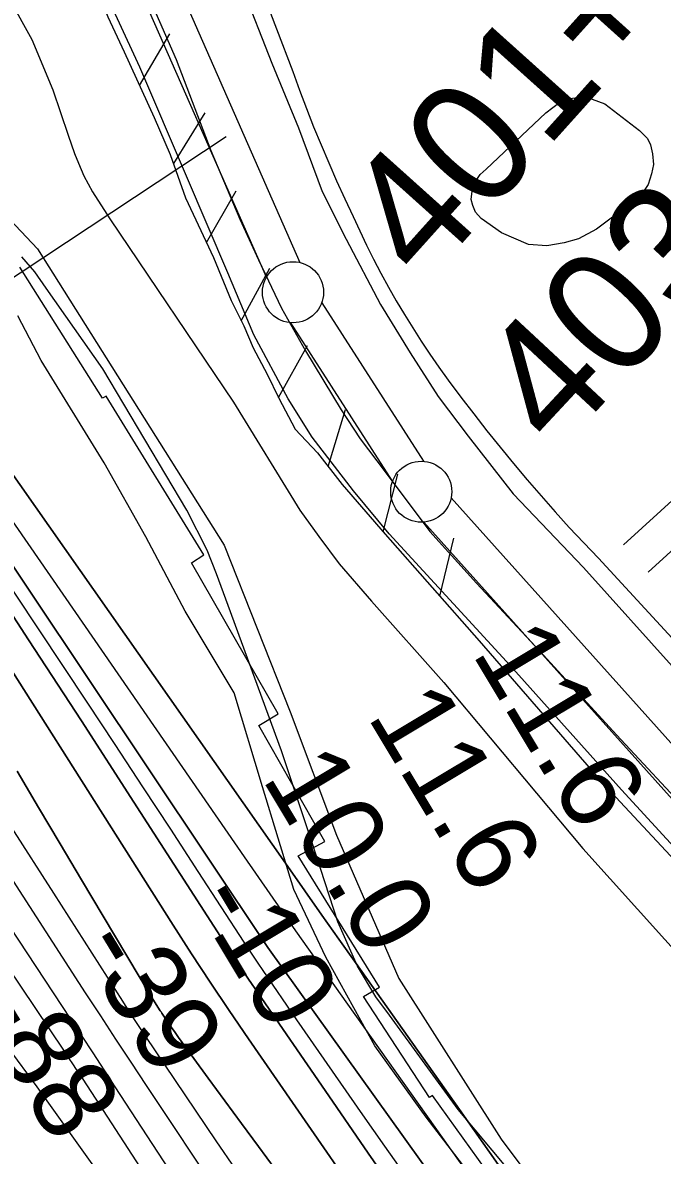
# Model space of a CAD drawing. Extents: x 3704301 to 3742427, y 506229 to 532009.
# Drawn here: x 3732090 to 3732613, y 514388 to 515315 of the extents above; entities that cross this region are included whole.
import ezdxf

# ---------------------------------------------------------------- set-up
doc = ezdxf.new("R2010")
doc.units = 0
for name, color, linetype in [('V-FLOD-BASE', 7, 'Continuous'), ('V-LEVE-TOET', 7, 'Continuous'), ('V-RAIL-TRAK', 7, 'Continuous'), ('V-RIVR-EDGE', 7, 'Continuous'), ('V-RIVR-RANG', 7, 'Continuous'), ('V-ROAD-CNTR', 7, 'Continuous'), ('V-RRAP-FSHR', 7, 'Continuous'), ('V-RRAP-RVMT', 7, 'Continuous'), ('V-SITE-VEGE', 7, 'Continuous'), ('V-SURV-IDEN', 7, 'Continuous'), ('V-SURV-LINE', 7, 'Continuous'), ('V-TOPO-DPTH', 7, 'Continuous'), ('V-TOPO-MAJR', 7, 'Continuous'), ('V-TOPO-MINR', 7, 'Continuous'), ('V-TOPO-WATR', 7, 'Continuous')]:
    doc.layers.add(name, color=color, linetype=linetype)

msp = doc.modelspace()

# ---------------------------------------------------------------- linework, layer by layer
at = {"layer": 'V-FLOD-BASE'}
msp.add_lwpolyline([(3732187.74, 515347.07), (3732214.98, 515284.41), (3732243.51, 515210.17), (3732267.1, 515154.02), (3732282.55, 515120.59), (3732301.19, 515081.13), (3732320.8, 515046.28), (3732350, 514997.94), (3732365.54, 514974.23), (3732386.12, 514947.23), (3732422.73, 514898.37), (3732460.77, 514855.97), (3732512.58, 514800.51), (3732575.38, 514732.01), (3732637.74, 514664.9), (3732703.31, 514595.46), (3732770.24, 514522.29), (3732826.61, 514459.86), (3732879.3, 514398.84), (3732916.43, 514357.84)], dxfattribs=at)
at = {"layer": 'V-LEVE-TOET'}
for points in [[(3732855.99, 514372.05), (3732826.2, 514411.71), (3732787.63, 514462.07), (3732692.79, 514563.39), (3732579.53, 514686.99), (3732488.24, 514788.72), (3732389.46, 514896.27), (3732360.08, 514931.5), (3732326.33, 514975.62), (3732306.66, 515006.78), (3732278.74, 515059.28), (3732257.45, 515109.94), (3732223.55, 515189.05), (3732185.3, 515278.39), (3732150.48, 515353.97)], [(3732268.67, 515345.03), (3732293.39, 515281.49), (3732315.11, 515228.61), (3732334.62, 515176.63), (3732354.23, 515137.49), (3732382.14, 515084.12), (3732406.62, 515044.5), (3732429.36, 515008.88), (3732453.89, 514976.35), (3732490.71, 514929.1), (3732548.24, 514868.84), (3732623.3, 514785.41), (3732706.23, 514689.95), (3732794.45, 514591.79), (3732879.63, 514500.3), (3732926.16, 514449.43), (3732987.62, 514382.93)]]:
    msp.add_lwpolyline(points, dxfattribs=at)
at = {"layer": 'V-RAIL-TRAK'}
for points in [[(3731626.26, 516186.86), (3731693.44, 516112.06), (3731765.64, 516030.3), (3731847.43, 515937.86), (3731915.52, 515860.75), (3732005.54, 515758.1), (3732081.85, 515672.16), (3732122.95, 515622.94), (3732148.98, 515590.91), (3732171.78, 515558.9), (3732198.66, 515518.55), (3732222.31, 515478.24), (3732253.18, 515417.57), (3732283.94, 515344.92), (3732310.58, 515274.6)], [(3732310.58, 515274.6), (3732316.05, 515259.52), (3732321.72, 515244.5), (3732327.58, 515229.57), (3732333.65, 515214.71), (3732339.91, 515199.94), (3732346.38, 515185.25), (3732353.03, 515170.65), (3732359.88, 515156.14), (3732365.25, 515144.38), (3732370.83, 515132.72), (3732376.62, 515121.16), (3732382.61, 515109.7), (3732388.81, 515098.35), (3732395.2, 515087.11), (3732401.79, 515075.99), (3732408.58, 515064.98), (3732415.56, 515054.1), (3732422.73, 515043.35), (3732430.1, 515032.72), (3732437.65, 515022.22), (3732447.99, 515008.29), (3732458.5, 514994.49), (3732469.18, 514980.82), (3732480.02, 514967.29), (3732491.04, 514953.88), (3732502.22, 514940.62), (3732513.56, 514927.49), (3732525.06, 514914.5), (3732536.72, 514901.66), (3732548.54, 514888.96), (3732560.52, 514876.41), (3732649.2, 514780.22)]]:
    msp.add_lwpolyline(points, dxfattribs=at)
at = {"layer": 'V-RIVR-EDGE'}
for points in [[(3732262.5, 514766.38), (3732222.45, 514833.11), (3732190.18, 514893.83), (3732156.11, 514954.54), (3732104.69, 515038.12), (3732085.57, 515074.78)], [(3732490.74, 514326.37), (3732419.53, 514419), (3732377.65, 514477.34), (3732337.61, 514550.07), (3732311.33, 514605.37), (3732285.73, 514689.48), (3732262.5, 514766.38)]]:
    msp.add_lwpolyline(points, dxfattribs=at)
at = {"layer": 'V-RIVR-RANG'}
msp.add_line((3732256.1, 515221.28), (3731255.01, 514559.61), dxfattribs=at)
at = {"layer": 'V-ROAD-CNTR'}
for points in [[(3732581.12, 514887.31), (3733176.64, 515430.08)], [(3732601.33, 514865.13), (3733196.85, 515407.91)]]:
    msp.add_lwpolyline(points, dxfattribs=at)
at = {"layer": 'V-RRAP-FSHR'}
for p, q in [((3732185.01, 515263.37), (3732209.8, 515305.44)), ((3732213.28, 515199.34), (3732238.9, 515240.9)), ((3732239.93, 515134.71), (3732264.15, 515177.12)), ((3732268.31, 515070.77), (3732291.64, 515113.66)), ((3732298.88, 515007.85), (3732322.56, 515050.55)), ((3732339.45, 514951.47), (3732353.65, 514998.19)), ((3732384.53, 514897.94), (3732396.48, 514945.29)), ((3732430.81, 514845.42), (3732442.29, 514892.89))]:
    msp.add_line(p, q, dxfattribs=at)
for points in [[(3728375.18, 519413.95), (3728628.26, 519198.49), (3728935.01, 518888.97), (3729129.16, 518673.68), (3729606.18, 518118.79), (3730066.65, 517548.22), (3730245.25, 517325.96), (3730418.1, 517045.6), (3730846.65, 516582.67), (3731334.96, 516045.14), (3731646.14, 515662.56), (3731718.22, 515549.76), (3731915.86, 515326.41), (3732101.77, 515129.63), (3732254.44, 514887.22), (3732308.23, 514750.87), (3732346.4, 514649.87)], [(3732098.14, 515442.99), (3732103.73, 515433.92), (3732125.58, 515389.75), (3732143.09, 515360.1), (3732159.1, 515319.57), (3732172.48, 515290.87), (3732197.04, 515236.95), (3732210.1, 515206.7), (3732222.68, 515171.26), (3732245.64, 515122.62), (3732260.05, 515087.36), (3732270.38, 515066.61), (3732277.96, 515048.57), (3732289.55, 515026.98), (3732299.14, 515007.3), (3732312.41, 514981.99), (3732330.62, 514962.73), (3732350.89, 514936.87), (3732386.17, 514896.04), (3732463, 514808.92), (3732463.81, 514807.99)], [(3732159.1, 515319.57), (3732172.48, 515290.87), (3732197.04, 515236.95), (3732210.1, 515206.7), (3732222.68, 515171.26), (3732245.64, 515122.62), (3732260.05, 515087.36), (3732270.38, 515066.61), (3732277.96, 515048.57), (3732289.55, 515026.98), (3732299.14, 515007.3), (3732312.41, 514981.99), (3732330.62, 514962.73), (3732350.89, 514936.87), (3732386.17, 514896.04), (3732463, 514808.92), (3732563.63, 514692.93), (3732746.09, 514497.15), (3732783.06, 514453.13), (3732809.97, 514417.87), (3732831.95, 514389.07), (3732859.95, 514361.06)], [(3732346.4, 514649.87), (3732397.14, 514532.47), (3732480.92, 514400.95), (3732696.33, 514112.84), (3732794.97, 513984.9), (3732932.21, 513831.6), (3732975.43, 513789.08), (3733061.42, 513671.61), (3733140.63, 513540.97), (3733267.51, 513275.77), (3733436.38, 512865.93), (3733474.67, 512730.24), (3733531.27, 512580.02), (3733646.65, 512343.37), (3733719.7, 512167.73), (3733829.93, 511954.81)]]:
    msp.add_lwpolyline(points, dxfattribs=at)
at = {"layer": 'V-RRAP-RVMT'}
for p, q in [((3732154.73, 515007.55), (3732087.24, 515114.49)), ((3732157.85, 515009.18), (3732154.73, 515007.55)), ((3732237.64, 514879.28), (3732157.85, 515009.18)), ((3732227.52, 514872.73), (3732237.64, 514879.28)), ((3732298.65, 514749.24), (3732227.52, 514872.73)), ((3732282.86, 514739.49), (3732298.65, 514749.24)), ((3732336.78, 514644.61), (3732282.86, 514739.49)), ((3732314.78, 514633.03), (3732336.78, 514644.61)), ((3732381.48, 514525.34), (3732314.78, 514633.03)), ((3732368.28, 514517.68), (3732381.48, 514525.34)), ((3732422.34, 514435.05), (3732368.28, 514517.68)), ((3732424.8, 514436.75), (3732422.34, 514435.05)), ((3732503.05, 514327.98), (3732424.8, 514436.75))]:
    msp.add_line(p, q, dxfattribs=at)
at = {"layer": 'V-SITE-VEGE'}
for points in [[(3732079, 515333.65), (3732097.08, 515301), (3732114.13, 515259.67), (3732126.7, 515222.55), (3732132.05, 515207.7), (3732135.2, 515199.63), (3732139.62, 515189.3), (3732146.6, 515176.36), (3732160.9, 515154.04), (3732262.02, 515004.21), (3732316.33, 514915.9), (3732331.93, 514894.21), (3732348.48, 514871.87), (3732374.94, 514841.4), (3732433.94, 514774.62), (3732547.73, 514638.84), (3732704.33, 514465.06), (3732757.25, 514402.51), (3732762.96, 514392.49), (3732764.51, 514386.04)], [(3732569.56, 514277.24), (3732445.89, 514425.33), (3732389.56, 514502.39), (3732378.42, 514517.6), (3732363.49, 514542.51), (3732347.38, 514579), (3732326.34, 514643.54), (3732301.21, 514718.74), (3732257.77, 514837.85), (3732248, 514863.68), (3732240.43, 514883.05), (3732223.96, 514915.69), (3732155.07, 515031.47), (3732108.62, 515097.5), (3732099.4, 515110.77), (3732088.87, 515123.09)]]:
    msp.add_lwpolyline(points, dxfattribs=at)
msp.add_lwpolyline([(3732468.62, 515194.88), (3732517.57, 515240.78), (3732528.97, 515249.75), (3732536.76, 515252.6), (3732543.9, 515253.52), (3732555.54, 515252.12), (3732565.87, 515248.16), (3732594.18, 515226.55), (3732600.6, 515220.03), (3732603.15, 515214.83), (3732604.71, 515207.37), (3732605.61, 515198.62), (3732603.93, 515190.86), (3732601.26, 515182.14), (3732595.04, 515172.81), (3732558.88, 515145.58), (3732544.25, 515137.93), (3732532.56, 515134.46), (3732518.29, 515131.99), (3732503.41, 515133.08), (3732481.15, 515142.65), (3732464.74, 515154.44), (3732459.92, 515159.66), (3732457.7, 515165.18), (3732456.44, 515170.05), (3732457.15, 515176.84), (3732458.16, 515181.69), (3732463.73, 515190.39)], close=True, dxfattribs=at)
at = {"layer": 'V-SURV-LINE'}
for points in [[(3732202.81, 515376.76), (3732316.4, 515118.41)], [(3732288.93, 515106.35), (3732175.34, 515364.7)], [(3732334.14, 515085.38), (3732417.41, 514955.77)], [(3732392.16, 514939.56), (3732308.89, 515069.17)], [(3732440.09, 514925.99), (3733081.11, 514210.69)], [(3733058.79, 514190.65), (3732417.77, 514905.95)]]:
    msp.add_lwpolyline(points, dxfattribs=at)
for centre in [(3732310.71, 515094.09), (3732415.59, 514930.85)]:
    msp.add_circle(centre, 25, dxfattribs=at)
at = {"layer": 'V-TOPO-DPTH'}
for points in [[(3731802.39, 515288.16), (3732290.21, 514557.88), (3732703.05, 513981.52), (3732718.93, 513959.23), (3732734.73, 513936.89), (3732750.42, 513914.47), (3732766.03, 513891.99), (3732790.06, 513857.22), (3732793.57, 513852.07), (3732797.05, 513846.9), (3732800.47, 513841.69), (3732803.86, 513836.46), (3732926.76, 513644.32), (3732982.96, 513554.49), (3733037.93, 513463.94), (3733091.09, 513372.3), (3733143.02, 513279.94), (3733219.37, 513140.94)], [(3733219.37, 513140.94), (3733143.02, 513279.94), (3733091.09, 513372.3), (3733037.93, 513463.94), (3732982.96, 513554.49), (3732926.76, 513644.32), (3732803.86, 513836.46), (3732800.47, 513841.69), (3732797.05, 513846.9), (3732793.57, 513852.07), (3732790.06, 513857.22), (3732766.03, 513891.99), (3732750.42, 513914.47), (3732734.73, 513936.89), (3732718.93, 513959.23), (3732703.05, 513981.52), (3732290.21, 514557.88), (3731802.39, 515288.16)], [(3731843.91, 515283.29), (3732306.33, 514624.2), (3732320.29, 514604.32), (3732334.27, 514584.45), (3732348.27, 514564.59), (3732362.28, 514544.74), (3732446.76, 514425.2), (3732502.94, 514345.54), (3732559.03, 514265.81), (3732614.96, 514185.97), (3732670.79, 514106.06), (3732803.57, 513915.63), (3732819.79, 513892.05), (3732835.8, 513868.32), (3732851.49, 513844.39), (3732866.98, 513820.32), (3732896.67, 513773.52), (3732926.59, 513725.79), (3732956.16, 513677.84), (3732985.21, 513629.58), (3733013.91, 513581.1), (3733287.79, 513112.78)], [(3733162.35, 513133.8), (3732972.55, 513439.79), (3732933.62, 513502.31), (3732894.54, 513564.73), (3732855.24, 513627.02), (3732815.78, 513689.21), (3732759.92, 513776.92), (3732748.19, 513795.12), (3732736.33, 513813.23), (3732724.27, 513831.21), (3732712.07, 513849.11), (3732627.95, 513971.13), (3732573.58, 514049.95), (3732519.19, 514128.77), (3732464.77, 514207.56), (3732410.33, 514286.34), (3732274.18, 514483.28), (3732258.48, 514506.29), (3732242.96, 514529.42), (3732227.71, 514552.73), (3732212.66, 514576.16), (3732022.33, 514876.27)], [(3732022.33, 514876.27), (3732212.66, 514576.16), (3732227.71, 514552.73), (3732242.96, 514529.42), (3732258.48, 514506.29), (3732274.18, 514483.28), (3732410.33, 514286.34), (3732464.77, 514207.56), (3732519.19, 514128.77), (3732573.58, 514049.95), (3732627.95, 513971.13), (3732712.07, 513849.11), (3732724.27, 513831.21), (3732736.33, 513813.23), (3732748.19, 513795.12), (3732759.92, 513776.92), (3732815.78, 513689.21), (3732855.24, 513627.02), (3732894.54, 513564.73), (3732933.62, 513502.31), (3732972.55, 513439.79), (3733162.35, 513133.8)], [(3732407.66, 514338.46), (3732372.23, 514389.64), (3732336.89, 514440.89), (3732282.13, 514520.54), (3732274.3, 514532.05), (3732266.53, 514543.61), (3732258.87, 514555.24), (3732251.27, 514566.92), (3732180.56, 514676.76), (3732137.55, 514743.32), (3732094.38, 514809.77), (3732050.99, 514876.08)], [(3732050.99, 514876.08), (3732094.38, 514809.77), (3732137.55, 514743.32), (3732180.56, 514676.76), (3732251.27, 514566.92), (3732258.87, 514555.24), (3732266.53, 514543.61), (3732274.3, 514532.05), (3732282.13, 514520.54), (3732336.89, 514440.89), (3732372.23, 514389.64), (3732407.66, 514338.46)], [(3732296.04, 514376.52), (3732282.35, 514395.13), (3732268.67, 514413.75), (3732255.02, 514432.38), (3732241.38, 514451.03), (3732220.12, 514480.14), (3732217.14, 514484.25), (3732214.2, 514488.39), (3732211.3, 514492.55), (3732208.42, 514496.74), (3732203.93, 514503.35), (3732203.33, 514504.24), (3732202.73, 514505.14), (3732202.14, 514506.05), (3732201.56, 514506.96), (3732196.65, 514514.71), (3732193.63, 514519.51), (3732190.64, 514524.33), (3732187.7, 514529.18), (3732184.78, 514534.04), (3732155.37, 514583.55), (3732137.77, 514613.18), (3732120.17, 514642.81), (3732102.58, 514672.45), (3732084.98, 514702.08)], [(3732084.98, 514702.08), (3732102.58, 514672.45), (3732120.17, 514642.81), (3732137.77, 514613.18), (3732155.37, 514583.55), (3732184.78, 514534.04), (3732187.7, 514529.18), (3732190.64, 514524.33), (3732193.63, 514519.51), (3732196.65, 514514.71), (3732201.56, 514506.96), (3732202.14, 514506.05), (3732202.73, 514505.14), (3732203.33, 514504.24), (3732203.93, 514503.35), (3732208.42, 514496.74), (3732211.3, 514492.55), (3732214.2, 514488.39), (3732217.14, 514484.25), (3732220.12, 514480.14), (3732241.38, 514451.03), (3732255.02, 514432.38), (3732268.67, 514413.75), (3732282.35, 514395.13), (3732296.04, 514376.52)]]:
    msp.add_lwpolyline(points, dxfattribs=at)
at = {"layer": 'V-TOPO-MAJR'}
msp.add_lwpolyline([(3732279.97, 514352.81), (3732247.93, 514399.78), (3732197.53, 514474.29), (3732190.91, 514484.16), (3732184.35, 514494.06), (3732177.86, 514504.02), (3732171.43, 514514.01), (3732115.11, 514602.29), (3732080.48, 514656.41)], dxfattribs=at)
at = {"layer": 'V-TOPO-MINR'}
for points in [[(3732769.92, 513851.6), (3732385.9, 514395.25), (3732367.78, 514421.03), (3732349.72, 514446.85), (3732331.78, 514472.75), (3732313.91, 514498.71), (3732286.16, 514539.2), (3732282.24, 514544.96), (3732278.35, 514550.74), (3732274.51, 514556.54), (3732270.7, 514562.37), (3732233.21, 514620.13), (3732210.62, 514654.81), (3732187.96, 514689.45), (3732165.19, 514724.01), (3732142.35, 514758.53), (3731789.08, 515290.64)], [(3733219.37, 513140.94), (3733143.02, 513279.94), (3733091.09, 513372.3), (3733037.93, 513463.94), (3732982.96, 513554.49), (3732926.76, 513644.32), (3732803.86, 513836.46), (3732800.47, 513841.69), (3732797.05, 513846.9), (3732793.57, 513852.07), (3732790.06, 513857.22), (3732766.03, 513891.99), (3732750.42, 513914.47), (3732734.73, 513936.89), (3732718.93, 513959.23), (3732703.05, 513981.52), (3732290.21, 514557.88), (3731802.39, 515288.16)], [(3732952.44, 513178.55), (3732918.62, 513234.54), (3732885.15, 513290.75), (3732851.93, 513347.11), (3732621.2, 513741.28), (3732619.37, 513744.37), (3732617.53, 513747.45), (3732615.66, 513750.52), (3732613.77, 513753.57), (3732589.81, 513791.89), (3732575.86, 513814.06), (3732561.82, 513836.17), (3732547.66, 513858.19), (3732533.4, 513880.16), (3732165.26, 514444.01), (3732156.23, 514457.83), (3732147.18, 514471.64), (3732138.12, 514485.45), (3732129.05, 514499.24), (3731696.57, 515155.99)], [(3733227.51, 513166.63), (3733083.98, 513420.8), (3733041.4, 513494.82), (3732998.03, 513568.36), (3732953.48, 513641.2), (3732908.15, 513713.56), (3732834.78, 513828.6), (3732825.46, 513843.03), (3732816.02, 513857.39), (3732806.41, 513871.64), (3732796.69, 513885.81), (3732732.16, 513978.69), (3732689.99, 514039.17), (3732647.69, 514099.57), (3732605.2, 514159.83), (3732562.57, 514220), (3732355.44, 514511.4), (3732334.15, 514541.48), (3732312.96, 514571.62), (3732291.89, 514601.84), (3732270.91, 514632.13), (3732132.99, 514832.15), (3732073.43, 514918.55)], [(3733162.35, 513133.8), (3732972.55, 513439.79), (3732933.62, 513502.31), (3732894.54, 513564.73), (3732855.24, 513627.02), (3732815.78, 513689.21), (3732759.92, 513776.92), (3732748.19, 513795.12), (3732736.33, 513813.23), (3732724.27, 513831.21), (3732712.07, 513849.11), (3732627.95, 513971.13), (3732573.58, 514049.95), (3732519.19, 514128.77), (3732464.77, 514207.56), (3732410.33, 514286.34), (3732274.18, 514483.28), (3732258.48, 514506.29), (3732242.96, 514529.42), (3732227.71, 514552.73), (3732212.66, 514576.16), (3732022.33, 514876.27)], [(3732407.66, 514338.46), (3732372.23, 514389.64), (3732336.89, 514440.89), (3732282.13, 514520.54), (3732274.3, 514532.05), (3732266.53, 514543.61), (3732258.87, 514555.24), (3732251.27, 514566.92), (3732180.56, 514676.76), (3732137.55, 514743.32), (3732094.38, 514809.77), (3732050.99, 514876.08)], [(3733071.58, 513091.79), (3732901.32, 513359.74), (3732858.64, 513426.92), (3732815.98, 513494.1), (3732773.33, 513561.3), (3732730.68, 513628.5), (3732666.32, 513729.96), (3732655.81, 513746.4), (3732645.23, 513762.78), (3732634.54, 513779.1), (3732623.77, 513795.37), (3732534.79, 513928.8), (3732479.49, 514011.76), (3732424.19, 514094.72), (3732368.91, 514177.69), (3732313.65, 514260.67), (3732190.86, 514445.05), (3732178.33, 514463.96), (3732165.84, 514482.9), (3732153.42, 514501.89), (3732141.06, 514520.91), (3731990.65, 514753.35)], [(3732296.04, 514376.52), (3732282.35, 514395.13), (3732268.67, 514413.75), (3732255.02, 514432.38), (3732241.38, 514451.03), (3732220.12, 514480.14), (3732217.14, 514484.25), (3732214.2, 514488.39), (3732211.3, 514492.55), (3732208.42, 514496.74), (3732203.93, 514503.35), (3732203.33, 514504.24), (3732202.73, 514505.14), (3732202.14, 514506.05), (3732201.56, 514506.96), (3732196.65, 514514.71), (3732193.63, 514519.51), (3732190.64, 514524.33), (3732187.7, 514529.18), (3732184.78, 514534.04), (3732155.37, 514583.55), (3732137.77, 514613.18), (3732120.17, 514642.81), (3732102.58, 514672.45), (3732084.98, 514702.08)], [(3732998.02, 512997.85), (3732709.37, 513522.17), (3732689.9, 513557.41), (3732670.34, 513592.61), (3732650.66, 513627.73), (3732630.9, 513662.81), (3732629.22, 513665.79), (3732610.08, 513699.25), (3732590.72, 513732.59), (3732571.04, 513765.73), (3732551.14, 513798.75), (3732489.97, 513899.1), (3732438.97, 513981.98), (3732387.5, 514064.56), (3732335.33, 514146.7), (3732282.69, 514228.54), (3732138.9, 514450.02), (3732135, 514455.98), (3732131.08, 514461.94), (3732127.14, 514467.87), (3732123.17, 514473.79), (3732030.65, 514611.03)], [(3732865.11, 513151.97), (3732818.02, 513243.19), (3732770.5, 513334.19), (3732722.35, 513424.85), (3732673.76, 513515.29), (3732585.93, 513677.4), (3732574.8, 513697.51), (3732563.44, 513717.48), (3732551.73, 513737.24), (3732539.78, 513756.87), (3732237.82, 514243.03), (3732216.15, 514277.24), (3732194.09, 514311.18), (3732171.43, 514344.73), (3732148.37, 514378.02), (3732147.68, 514378.98), (3732124.55, 514411.5), (3732101.26, 514443.91), (3732077.73, 514476.14)]]:
    msp.add_lwpolyline(points, dxfattribs=at)
at = {"layer": 'V-TOPO-WATR'}
msp.add_lwpolyline([(3733287.79, 513112.78), (3733013.91, 513581.1), (3732985.21, 513629.58), (3732956.16, 513677.84), (3732926.59, 513725.79), (3732896.67, 513773.52), (3732866.98, 513820.32), (3732851.49, 513844.39), (3732835.8, 513868.32), (3732819.79, 513892.05), (3732803.57, 513915.63), (3732670.79, 514106.06), (3732614.96, 514185.97), (3732559.03, 514265.81), (3732502.94, 514345.54), (3732446.76, 514425.2), (3732362.28, 514544.74), (3732348.27, 514564.59), (3732334.27, 514584.45), (3732320.29, 514604.32), (3732306.33, 514624.2), (3731843.91, 515283.29)], dxfattribs=at)

# ---------------------------------------------------------------- texts
at = {"layer": 'V-RIVR-RANG'}
for s, rotation, p in [('11.6', 300.94833, (3732456.41, 514798.93)), ('11.6', 300.94833, (3732370.77, 514747.3)), ('10.0', 300.94833, (3732284.58, 514696.57)), ('-10', 300.94833, (3732227.84, 514596.75)), ('-39', 301.22694, (3732133.53, 514558.8)), ('-88', 301.22694, (3732048.85, 514505.59))]:
    msp.add_text(s, height=67, rotation=rotation, dxfattribs=at).set_placement(p)
at = {"layer": 'V-SURV-IDEN'}
for s, rotation, p in [('401+14.4', 48.06832, (3732418.21, 515099.77)), ('403+08.4', 47.05449, (3732526.85, 514962.38))]:
    msp.add_text(s, height=100, rotation=rotation, dxfattribs=at).set_placement(p)

doc.saveas('drawing.dxf')
